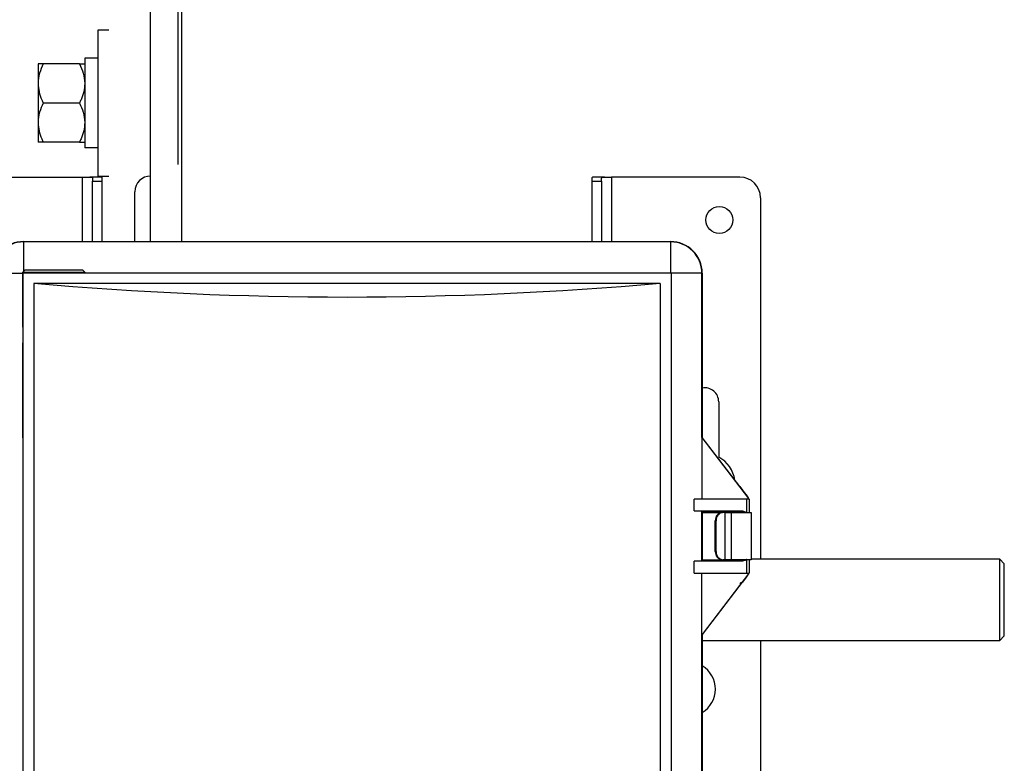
# Model space of a CAD drawing. Header units: inches. Extents: x 170 to 284, y 215 to 248.
# Tile 531 of 656: x 202.241 to 202.645, y 244.549 to 244.855. Entities that reach past the tile are written whole.
import ezdxf

# ---------------------------------------------------------------- set-up
doc = ezdxf.new("R2010")
doc.units = ezdxf.units.IN
doc.header["$LTSCALE"] = 0.25
doc.header["$MEASUREMENT"] = 0
doc.layers.add('ANNOTATIONS', color=1, linetype='Continuous')
doc.layers.add('LH FRONT OF HOOD', color=7, linetype='Continuous')
doc.styles.add('ARIAL', font='arial.ttf', dxfattribs={"height": 0.09375})
doc.dimstyles.new('STANDARD$0', dxfattribs={"dimtxt": 0.09375, "dimasz": 0.09375, "dimexe": 0.03125, "dimexo": 0.046875, "dimgap": 0.09, "dimtad": 0, "dimtih": 1, "dimtoh": 1, "dimdec": 4, "dimzin": 0, "dimdsep": 46, "dimtxsty": 'ARIAL', "dimcen": 0.09, "dimadec": 0, "dimazin": 0, "dimtfac": 1, "dimtdec": 4, "dimtofl": 0, "dimtmove": 0, "dimatfit": 1, "dimfxl": 1, "dimtolj": 1, "dimtzin": 0, "dimarcsym": 0})

# ---------------------------------------------------------------- blocks, each defined once
blk = doc.blocks.new('*D125')
at = {"layer": 'ANNOTATIONS', "color": 0, "lineweight": -2, "transparency": 16777216}
for p, q in [((202.1056934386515, 244.6780371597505), (202.1056934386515, 245.3933219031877)), ((202.3061348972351, 244.7951363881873), (202.3061348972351, 245.3933219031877)), ((202.0119434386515, 245.3620719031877), (201.9181934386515, 245.3620719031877)), ((202.3998848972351, 245.3620719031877), (202.4936348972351, 245.3620719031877))]:
    blk.add_line(p, q, dxfattribs=at)
at = {"layer": 'ANNOTATIONS', "color": 0, "transparency": 16777216}
for points in [[(202.0119434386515, 245.3776969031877), (202.0119434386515, 245.3464469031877), (202.1056934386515, 245.3620719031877)], [(202.3998848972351, 245.3776969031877), (202.3998848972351, 245.3464469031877), (202.3061348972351, 245.3620719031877)]]:
    blk.add_solid(points, dxfattribs=at)
at = {"layer": 'defpoints', "color": 0, "transparency": 16777216}
for p in [(202.1056934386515, 245.3620719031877), (202.3061348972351, 244.7482613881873), (202.1056934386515, 244.6311621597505)]:
    blk.add_point(p, dxfattribs=at)
at = {"layer": 'ANNOTATIONS', "color": 0, "transparency": 16777216, "insert": (201.7740601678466, 245.3620719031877), "char_height": 0.09375, "attachment_point": 5, "style": 'ARIAL'}
blk.add_mtext('\\A1;6"', dxfattribs=at)

msp = doc.modelspace()

# ---------------------------------------------------------------- linework, layer by layer
at = {"layer": 'LH FRONT OF HOOD'}
for p, q in [((202.2948763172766, 244.7633410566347), (202.2948763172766, 244.9230603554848)), ((202.3077167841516, 244.7633410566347), (202.3077167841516, 244.9230603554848)), ((202.3077167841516, 244.7633410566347), (202.3077167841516, 244.9230603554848)), ((202.2777556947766, 244.8502977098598), (202.2731673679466, 244.8502977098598)), ((202.2731673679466, 244.8502977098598), (202.2731673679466, 244.7903755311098)), ((202.2486848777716, 244.8363957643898), (202.2486848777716, 244.8283661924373)), ((202.2656856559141, 244.8363957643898), (202.2508249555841, 244.8363957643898)), ((202.2731673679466, 244.8388097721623), (202.2678257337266, 244.8388097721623)), ((202.2678257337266, 244.8388097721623), (202.2678257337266, 244.8019204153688)), ((202.2486848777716, 244.8283661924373), (202.2486848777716, 244.8123070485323)), ((202.2656856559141, 244.8203366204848), (202.2508249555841, 244.8203366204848)), ((202.2486848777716, 244.8123070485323), (202.2486848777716, 244.8042774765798)), ((202.2656856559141, 244.8042774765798), (202.2508249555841, 244.8042774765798)), ((202.2731673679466, 244.8019204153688), (202.2678257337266, 244.8019204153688)), ((202.2142534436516, 244.7899209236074), (202.2669565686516, 244.7899209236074)), ((202.2669565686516, 244.7899209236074), (202.2699005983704, 244.7899209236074)), ((202.2669565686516, 244.763492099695), (202.2669565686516, 244.7899209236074)), ((202.2745602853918, 244.7899209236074), (202.2699005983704, 244.7899209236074)), ((202.2710041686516, 244.7894502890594), (202.2710041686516, 244.7882700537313)), ((202.2710041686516, 244.7882700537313), (202.2750517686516, 244.7882700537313)), ((202.2710041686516, 244.763492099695), (202.2710041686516, 244.7882700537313)), ((202.2731673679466, 244.7903755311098), (202.2777556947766, 244.7903755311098)), ((202.2750517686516, 244.7882700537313), (202.2750517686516, 244.7894502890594)), ((202.2750517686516, 244.763492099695), (202.2750517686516, 244.7882700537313)), ((202.4760151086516, 244.7894502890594), (202.4760151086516, 244.7882700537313)), ((202.4760151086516, 244.7882700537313), (202.4800627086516, 244.7882700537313)), ((202.4760151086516, 244.7882700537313), (202.4760151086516, 244.763492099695)), ((202.4811662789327, 244.7899209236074), (202.4765065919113, 244.7899209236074)), ((202.4800627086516, 244.7882700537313), (202.4800627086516, 244.7894502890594)), ((202.4800627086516, 244.7882700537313), (202.4800627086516, 244.763492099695)), ((202.4811662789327, 244.7899209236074), (202.4841103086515, 244.7899209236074)), ((202.5368134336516, 244.7899209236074), (202.4841103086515, 244.7899209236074)), ((202.4841103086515, 244.7899209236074), (202.4841103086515, 244.763492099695)), ((202.2884560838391, 244.7633410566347), (202.2884560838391, 244.7839552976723)), ((202.5452459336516, 244.7814884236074), (202.5452459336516, 244.6331859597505)), ((202.242721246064, 244.763492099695), (202.508344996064, 244.763492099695)), ((202.242721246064, 244.7633410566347), (202.242721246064, 244.763492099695)), ((202.242721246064, 244.7633410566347), (202.242721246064, 244.7506942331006)), ((202.508344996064, 244.7633410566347), (202.242721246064, 244.7633410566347)), ((202.508344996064, 244.763492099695), (202.508344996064, 244.7633410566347)), ((202.508344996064, 244.7633410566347), (202.508344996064, 244.7506942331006)), ((202.2433860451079, 244.7518541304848), (202.2423160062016, 244.7507840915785)), ((202.2433860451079, 244.7518541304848), (202.2662553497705, 244.7518541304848)), ((202.2662553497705, 244.7518541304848), (202.2669269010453, 244.7518541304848)), ((202.2679969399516, 244.7507840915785), (202.2669269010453, 244.7518541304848)), ((202.2298555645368, 244.7504753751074), (202.2425023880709, 244.7504753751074)), ((202.2423160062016, 244.7507840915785), (202.2423160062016, 244.7283132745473)), ((202.2672643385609, 244.7507840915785), (202.2423160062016, 244.7507840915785)), ((202.2425023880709, 244.4111265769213), (202.2425023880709, 244.7504753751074)), ((202.242721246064, 244.7506942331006), (202.508344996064, 244.7506942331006)), ((202.2679969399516, 244.7507840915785), (202.2672643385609, 244.7507840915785)), ((202.5212106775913, 244.7504753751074), (202.5085638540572, 244.7504753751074)), ((202.5085638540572, 244.7504753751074), (202.5085638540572, 244.2023628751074)), ((202.5212106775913, 244.6830153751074), (202.5212106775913, 244.7504753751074)), ((202.5212106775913, 244.7504753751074), (202.5213617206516, 244.7504753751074)), ((202.5213617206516, 244.7504753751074), (202.5213617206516, 244.6828897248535)), ((202.504128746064, 244.7462591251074), (202.246937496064, 244.7462591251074)), ((202.246937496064, 244.7462591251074), (202.246937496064, 244.4877945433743)), ((202.504128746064, 244.7462591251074), (202.504128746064, 244.2065791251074)), ((202.2423160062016, 244.7218930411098), (202.2423160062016, 244.6828939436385)), ((202.5281279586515, 244.6976912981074), (202.5281279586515, 244.6749510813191)), ((202.521174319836, 244.6830153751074), (202.521174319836, 244.6577178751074)), ((202.521174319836, 244.6830153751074), (202.5212106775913, 244.6830153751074)), ((202.521174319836, 244.6830153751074), (202.5403585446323, 244.6580207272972)), ((202.5212106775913, 244.6830153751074), (202.5213450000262, 244.6830153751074)), ((202.5367405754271, 244.6628529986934), (202.5212887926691, 244.6829847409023)), ((202.5212887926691, 244.6829847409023), (202.5213450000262, 244.6829847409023)), ((202.5213450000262, 244.6829847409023), (202.5213214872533, 244.6830153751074)), ((202.5213450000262, 244.6830153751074), (202.5213450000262, 244.6829847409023)), ((202.5367565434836, 244.6628314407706), (202.5367405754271, 244.6628529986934)), ((202.5367405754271, 244.6628529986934), (202.5367565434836, 244.6628529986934)), ((202.5367565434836, 244.6628529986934), (202.5367565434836, 244.6628314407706)), ((202.5378534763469, 244.661439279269), (202.5367565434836, 244.6628529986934)), ((202.5367565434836, 244.6628314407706), (202.5378534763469, 244.6614017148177)), ((202.5378534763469, 244.6614017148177), (202.5378534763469, 244.661439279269)), ((202.5403585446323, 244.6580207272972), (202.5403585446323, 244.6577178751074)), ((202.5180622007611, 244.6528974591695), (202.5180622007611, 244.6577178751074)), ((202.5397063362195, 244.6577178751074), (202.5180622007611, 244.6577178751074)), ((202.5405878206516, 244.6577178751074), (202.5397063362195, 244.6577178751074)), ((202.5397063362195, 244.6522367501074), (202.5397063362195, 244.6577178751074)), ((202.5405878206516, 244.6577178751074), (202.5405878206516, 244.6522367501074)), ((202.5382121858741, 244.6526975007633), (202.5180622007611, 244.6528974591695)), ((202.5212106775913, 244.6322522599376), (202.5212106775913, 244.6528264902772)), ((202.5212106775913, 244.6528264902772), (202.5213617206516, 244.6527509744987)), ((202.5213617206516, 244.6527509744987), (202.5308769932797, 244.6526583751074)), ((202.5213617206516, 244.6527509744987), (202.5213617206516, 244.6323277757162)), ((202.5213617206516, 244.6522367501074), (202.5296427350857, 244.6522367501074)), ((202.5281279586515, 244.6526851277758), (202.5281279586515, 244.6522367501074)), ((202.5299800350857, 244.6522367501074), (202.5296427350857, 244.6522367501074)), ((202.5307103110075, 244.6522367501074), (202.5299800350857, 244.6522367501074)), ((202.5307103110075, 244.6328420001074), (202.5307103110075, 244.6522367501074)), ((202.5307103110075, 244.6522367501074), (202.5334046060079, 244.6522367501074)), ((202.5308769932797, 244.6526583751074), (202.5317505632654, 244.6526583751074)), ((202.5334046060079, 244.6328420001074), (202.5334046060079, 244.6522367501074)), ((202.5334046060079, 244.6522367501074), (202.5414310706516, 244.6522367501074)), ((202.5414310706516, 244.6522367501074), (202.5414310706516, 244.6328420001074)), ((202.5267216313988, 244.6488637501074), (202.5270589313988, 244.6488637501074)), ((202.5267216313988, 244.6362150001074), (202.5267216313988, 244.6488637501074)), ((202.5270589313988, 244.6362150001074), (202.5270589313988, 244.6488637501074)), ((202.5270589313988, 244.6362150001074), (202.5267216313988, 244.6362150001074)), ((202.5180622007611, 244.6321812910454), (202.5382121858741, 244.6323812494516)), ((202.5180622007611, 244.6273608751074), (202.5180622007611, 244.6321812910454)), ((202.5213617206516, 244.6323277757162), (202.5212106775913, 244.6322522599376)), ((202.5213617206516, 244.6328420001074), (202.5296427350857, 244.6328420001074)), ((202.5308769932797, 244.6324203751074), (202.5213617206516, 244.6323277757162)), ((202.5296427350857, 244.6328420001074), (202.5299800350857, 244.6328420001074)), ((202.5307103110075, 244.6328420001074), (202.5299800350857, 244.6328420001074)), ((202.5334046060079, 244.6328420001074), (202.5307103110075, 244.6328420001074)), ((202.5317505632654, 244.6324203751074), (202.5308769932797, 244.6324203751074)), ((202.5414310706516, 244.6328420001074), (202.5334046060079, 244.6328420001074)), ((202.5397063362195, 244.6273608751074), (202.5397063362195, 244.6328420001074)), ((202.5405878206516, 244.6328420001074), (202.5405878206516, 244.6273608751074)), ((202.5414310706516, 244.6331859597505), (202.6433496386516, 244.6331859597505)), ((202.6433496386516, 244.6331859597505), (202.6453734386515, 244.6311621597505)), ((202.6433496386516, 244.6331859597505), (202.6433496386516, 244.5994896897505)), ((202.6453734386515, 244.6015134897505), (202.6453734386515, 244.6311621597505)), ((202.5180622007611, 244.6273608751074), (202.5397063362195, 244.6273608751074)), ((202.5211988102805, 244.6020633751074), (202.5211988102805, 244.6273608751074)), ((202.5403756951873, 244.6270786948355), (202.5213862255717, 244.6020633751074)), ((202.5397063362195, 244.6273608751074), (202.5405878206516, 244.6273608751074)), ((202.5403756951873, 244.6270786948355), (202.5403756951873, 244.6273608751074)), ((202.521476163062, 244.6020633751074), (202.5367565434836, 244.6221926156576)), ((202.5367565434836, 244.6221926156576), (202.537864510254, 244.6236521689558)), ((202.5211988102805, 244.6020633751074), (202.5213862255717, 244.6020633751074)), ((202.5212106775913, 244.3507748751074), (202.5212106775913, 244.6020633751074)), ((202.5213617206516, 244.6020633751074), (202.5213617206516, 244.3506492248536)), ((202.521476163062, 244.6020633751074), (202.5213862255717, 244.6020633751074)), ((202.6453734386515, 244.6015134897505), (202.6433496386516, 244.5994896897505)), ((202.6433496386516, 244.5994896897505), (202.5213617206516, 244.5994896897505)), ((202.5452459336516, 244.5994896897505), (202.5452459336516, 244.4066450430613))]:
    msp.add_line(p, q, dxfattribs=at)
msp.add_circle((202.5283809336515, 244.7723475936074), 0.005565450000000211, dxfattribs=at)
for centre, radius, start, end in [((202.2948763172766, 244.7839552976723), 0.006420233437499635, 90, 180), ((202.5368134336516, 244.7814884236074), 0.00843250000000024, 0, 90), ((202.242721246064, 244.7504753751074), 0.01301672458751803, 90, 180), ((202.242721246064, 244.7504753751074), 0.01286568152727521, 90, 180), ((202.508344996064, 244.7504753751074), 0.01301672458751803, 0, 90), ((202.508344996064, 244.7504753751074), 0.01286568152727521, 0, 90), ((202.242721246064, 244.7504753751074), 0.000218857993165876, 90, 180), ((202.508344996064, 244.7504753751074), 0.0002188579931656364, 0, 90), ((202.5223938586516, 244.6976912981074), 0.005734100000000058, 0, 100.3697598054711), ((202.5223938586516, 244.6639612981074), 0.01239577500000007, 7.240624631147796, 62.44595877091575), ((202.529886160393, 244.6490745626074), 0.003171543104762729, 94.4019496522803, 183.8112610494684), ((202.530223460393, 244.6490745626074), 0.003171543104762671, 94.40194965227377, 183.8112610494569), ((202.529886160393, 244.6360041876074), 0.003171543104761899, 176.1887389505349, 265.5980503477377), ((202.530223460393, 244.6360041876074), 0.003171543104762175, 176.1887389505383, 265.5980503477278), ((202.5154454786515, 244.5796531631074), 0.01129955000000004, 301.5728391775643, 58.42716082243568)]:
    msp.add_arc(centre, radius, start, end, dxfattribs=at)
at = {"layer": 'LH FRONT OF HOOD', "extrusion": (0, 0, -1)}
for centre, major_axis, ratio, start_param, end_param in [((202.375533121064, 245.2274152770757), (-0.84325, 2.396660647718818e-16), 0.5773502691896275, 4.559291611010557, 4.865486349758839), ((202.5365402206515, 244.6630547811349), (-0.004215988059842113, 0.005605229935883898), 0.00838453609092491, 1.869457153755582, 2.692490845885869), ((202.5085638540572, 244.6528245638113), (-0.01264875, 0), 0.00872686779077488, 2.420268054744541, 3.124139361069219), ((202.5365402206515, 244.6526583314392), (-0.004789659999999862, 0), 0.008726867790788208, 0.0010447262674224, 1.927383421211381), ((202.5085638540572, 244.6322541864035), (-0.01264875, 0), 0.008726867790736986, 3.159045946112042, 3.862917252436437), ((202.5365402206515, 244.6324204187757), (-0.004789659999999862, 0), 0.00872686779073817, 4.355801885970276, 6.282140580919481), ((202.5365402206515, 244.6219668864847), (0.004215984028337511, 0.005665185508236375), 0.008359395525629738, 0.4394951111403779, 1.262528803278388), ((202.5365402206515, 244.6202536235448), (-0.003961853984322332, -0.003270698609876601), 0.4410023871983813, 1.967486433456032, 2.239448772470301)]:
    msp.add_ellipse(centre, major_axis=major_axis, ratio=ratio, start_param=start_param, end_param=end_param, dxfattribs=at)
at = {"layer": 'LH FRONT OF HOOD'}
for points, knots in [([(202.2508249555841, 244.8363957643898), (202.25026259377, 244.8351466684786), (202.2491173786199, 244.8326029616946), (202.2486887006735, 244.8298262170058), (202.2486849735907, 244.8284027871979), (202.2486848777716, 244.8283661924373)], [0, 0, 0, 0, 0.4845461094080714, 0.9867482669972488, 1, 1, 1, 1]), ([(202.2508249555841, 244.8363957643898), (202.2505070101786, 244.8363957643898), (202.2497547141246, 244.8363957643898), (202.248887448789, 244.8363957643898), (202.2487529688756, 244.8363957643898), (202.2486848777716, 244.8363957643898)], [0, 0, 0, 0, 0.2654446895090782, 0.6280732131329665, 1, 1, 1, 1]), ([(202.2656856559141, 244.8363957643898), (202.2662480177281, 244.8351466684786), (202.2673932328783, 244.8326029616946), (202.2678219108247, 244.8298262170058), (202.2678256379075, 244.8284027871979), (202.2678257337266, 244.8283661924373)], [0, 0, 0, 0, 0.4845461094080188, 0.9867482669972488, 0.9999999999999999, 0.9999999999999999, 0.9999999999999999, 0.9999999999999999]), ([(202.2656856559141, 244.8363957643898), (202.2660036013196, 244.8363957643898), (202.2667558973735, 244.8363957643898), (202.2676231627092, 244.8363957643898), (202.2677576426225, 244.8363957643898), (202.2678257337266, 244.8363957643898)], [0, 0, 0, 0, 0.2654446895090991, 0.6280732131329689, 1, 1, 1, 1]), ([(202.2486848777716, 244.8283661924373), (202.2487664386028, 244.8272413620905), (202.2489325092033, 244.8249510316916), (202.2498930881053, 244.8222903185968), (202.250615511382, 244.8207757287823), (202.2508249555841, 244.8203366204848)], [0, 0, 0, 0, 0.4066348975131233, 0.8279722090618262, 1, 1, 1, 1]), ([(202.2678257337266, 244.8283661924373), (202.2677441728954, 244.8272413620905), (202.2675781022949, 244.8249510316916), (202.2666175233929, 244.8222903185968), (202.2658951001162, 244.8207757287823), (202.2656856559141, 244.8203366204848)], [0, 0, 0, 0, 0.4066348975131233, 0.8279722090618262, 1, 1, 1, 1]), ([(202.2508249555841, 244.8203366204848), (202.25026259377, 244.8190875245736), (202.2491173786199, 244.8165438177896), (202.2486887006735, 244.8137670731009), (202.2486849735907, 244.812343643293), (202.2486848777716, 244.8123070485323)], [0, 0, 0, 0, 0.4845461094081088, 0.9867482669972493, 1, 1, 1, 1]), ([(202.2656856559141, 244.8203366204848), (202.2662480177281, 244.8190875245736), (202.2673932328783, 244.8165438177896), (202.2678219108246, 244.8137670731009), (202.2678256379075, 244.812343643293), (202.2678257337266, 244.8123070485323)], [0, 0, 0, 0, 0.4845461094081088, 0.9867482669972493, 1, 1, 1, 1]), ([(202.2486848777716, 244.8123070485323), (202.2487664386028, 244.8111822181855), (202.2489325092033, 244.8088918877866), (202.2498930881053, 244.8062311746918), (202.250615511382, 244.8047165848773), (202.2508249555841, 244.8042774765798)], [0, 0, 0, 0, 0.4066348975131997, 0.8279722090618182, 1, 1, 1, 1]), ([(202.2678257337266, 244.8123070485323), (202.2677441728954, 244.8111822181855), (202.2675781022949, 244.8088918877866), (202.2666175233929, 244.8062311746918), (202.2658951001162, 244.8047165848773), (202.2656856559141, 244.8042774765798)], [0, 0, 0, 0, 0.4066348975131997, 0.8279722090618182, 1, 1, 1, 1]), ([(202.2508249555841, 244.8042774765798), (202.2505070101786, 244.8042774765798), (202.2497547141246, 244.8042774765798), (202.248887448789, 244.8042774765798), (202.2487529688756, 244.8042774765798), (202.2486848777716, 244.8042774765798)], [0, 0, 0, 0, 0.2654446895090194, 0.6280732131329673, 1, 1, 1, 1]), ([(202.2656856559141, 244.8042774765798), (202.2660036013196, 244.8042774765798), (202.2667558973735, 244.8042774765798), (202.2676231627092, 244.8042774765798), (202.2677576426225, 244.8042774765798), (202.2678257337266, 244.8042774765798)], [0, 0, 0, 0, 0.2654446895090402, 0.6280732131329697, 1, 1, 1, 1]), ([(202.2699005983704, 244.7899209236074), (202.2701639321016, 244.7899105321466), (202.2706908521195, 244.7898897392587), (202.270973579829, 244.7896963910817), (202.2709970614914, 244.7895074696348), (202.2710041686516, 244.7894502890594)], [0, 0, 0, 0, 0.4106078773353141, 0.8216095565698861, 1, 1, 1, 1]), ([(202.2750517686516, 244.7894502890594), (202.2750126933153, 244.7896331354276), (202.2749569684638, 244.7898938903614), (202.2746515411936, 244.7899147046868), (202.2745602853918, 244.7899209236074)], [0, 0, 0, 0, 0.7012192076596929, 1, 1, 1, 1]), ([(202.4765065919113, 244.7899209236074), (202.476315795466, 244.7898837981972), (202.4760437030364, 244.7898308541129), (202.4760216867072, 244.7895378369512), (202.4760151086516, 244.7894502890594)], [0, 0, 0, 0, 0.7012192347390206, 1, 1, 1, 1]), ([(202.4800627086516, 244.7894502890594), (202.4800983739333, 244.7895724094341), (202.4801697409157, 244.7898167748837), (202.4806470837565, 244.7899118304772), (202.48104561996, 244.7899188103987), (202.4811662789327, 244.7899209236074)], [0, 0, 0, 0, 0.4105627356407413, 0.8215447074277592, 1, 1, 1, 1]), ([(202.5323239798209, 244.6520850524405), (202.5323153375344, 244.6521601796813), (202.5322980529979, 244.6523104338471), (202.5321654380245, 244.6524999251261), (202.5319759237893, 244.6526324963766), (202.5318256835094, 244.6526497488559), (202.5317505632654, 244.6526583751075)], [0, 0, 0, 0, 0.2500006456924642, 0.5000002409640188, 0.7499997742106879, 1, 1, 1, 1]), ([(202.5382121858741, 244.6526975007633), (202.5384714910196, 244.6526469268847), (202.5389823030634, 244.6525473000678), (202.5394638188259, 244.6522506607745), (202.5397032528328, 244.6521143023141), (202.5397063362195, 244.6521125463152)], [0, 0, 0, 0, 0.5043933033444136, 0.9936176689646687, 1, 1, 1, 1]), ([(202.5317505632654, 244.6324203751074), (202.5318256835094, 244.632429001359), (202.5319759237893, 244.6324462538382), (202.5321654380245, 244.6325788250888), (202.5322980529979, 244.6327683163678), (202.5323153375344, 244.6329185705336), (202.5323239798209, 244.6329936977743)], [0, 0, 0, 0, 0.2500002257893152, 0.4999997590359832, 0.749999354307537, 1, 1, 1, 1]), ([(202.5397063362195, 244.6329662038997), (202.539703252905, 244.6329644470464), (202.5396140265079, 244.6329136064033), (202.5393602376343, 244.6327710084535), (202.5388764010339, 244.6325026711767), (202.5384567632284, 244.632425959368), (202.5382121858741, 244.6323812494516)], [0, 0, 0, 0, 0.006380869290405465, 0.1846525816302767, 0.524791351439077, 1, 1, 1, 1])]:
    msp.add_open_spline(points, degree=3, knots=knots, dxfattribs=at)

# ---------------------------------------------------------------- dimensions: what is measured, and where the dimension line sits
at = {"layer": 'ANNOTATIONS'}
dim = msp.add_linear_dim(base=(202.1056934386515, 245.3620719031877), p1=(202.3061348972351, 244.7482613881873), p2=(202.1056934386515, 244.6311621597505), angle=180, text='6"', dimstyle='STANDARD$0', dxfattribs=at)
dim.commit()
dim.dimension.update_dxf_attribs({"geometry": '*D125', "text_midpoint": (201.7740601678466, 245.3620719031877), "dimtype": 160})

doc.saveas('drawing.dxf')
